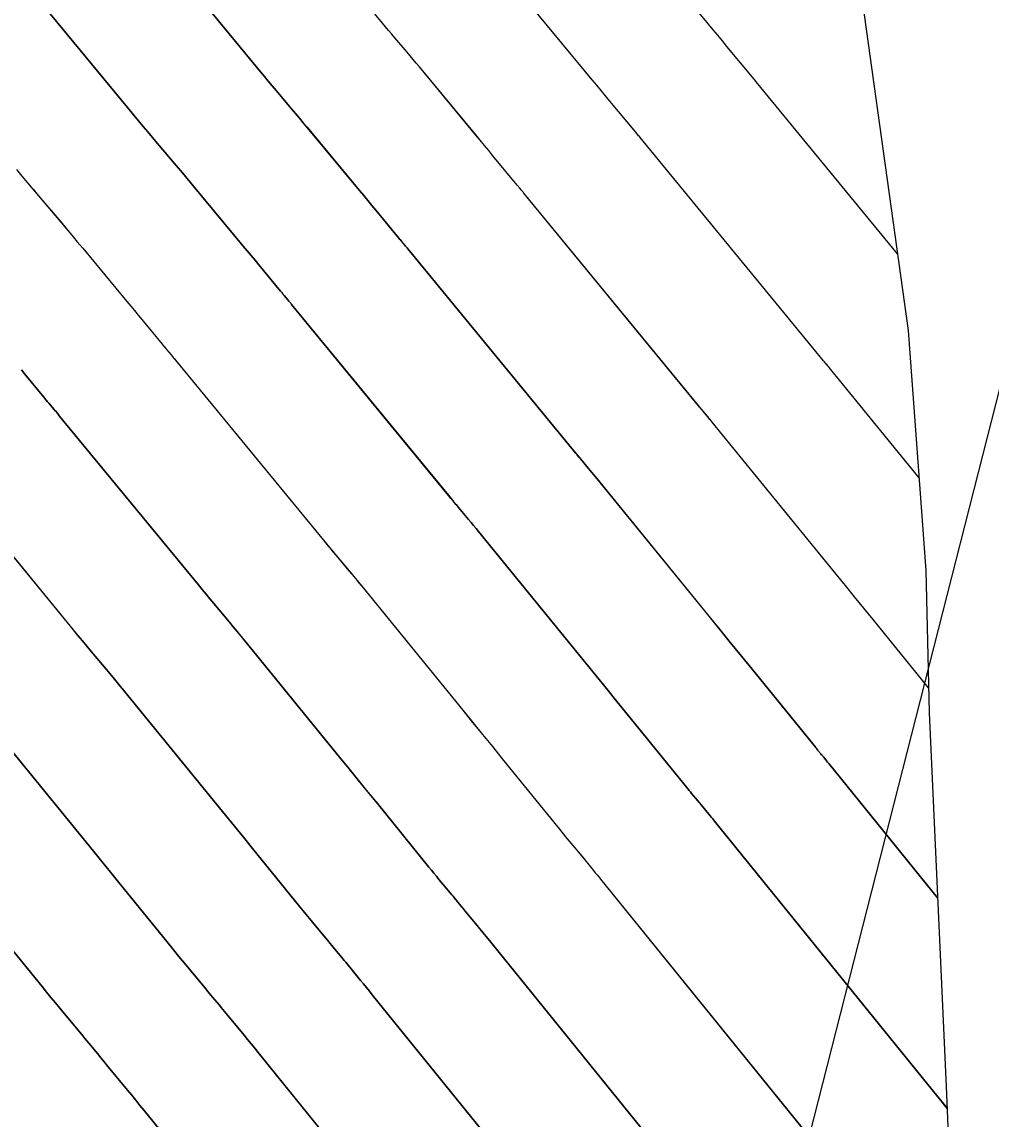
# Model space of a CAD drawing. Extents: x 954385 to 988206, y 1868364 to 1924553.
# Drawn here: x 956028.52 to 956051.78, y 1922881.17 to 1922907.52 of the extents above; entities that cross this region are included whole.
import ezdxf

# ---------------------------------------------------------------- set-up
doc = ezdxf.new("R2010")
doc.units = 0
for name, color, linetype in [('16', 7, 'Continuous'), ('24', 7, 'Continuous'), ('26', 7, 'Continuous'), ('6', 7, 'Continuous'), ('7', 7, 'Continuous'), ('Default', 7, 'Continuous')]:
    doc.layers.add(name, color=color, linetype=linetype)

msp = doc.modelspace()

# ---------------------------------------------------------------- linework, layer by layer
at = {"layer": '16'}
for points in [[(956041.912, 1922942.655), (956044.117, 1922934.548), (956044.569, 1922932.715), (956046.117, 1922926.323), (956046.999, 1922920.228), (956047.375, 1922917.542), (956048.144, 1922911.886), (956048.582, 1922908.79), (956048.782, 1922907.351), (956049.795, 1922900.114), (956050.221, 1922894.349), (956050.294, 1922890.936), (956050.713, 1922881.775), (956050.757, 1922880.792), (956050.76, 1922872.406), (956048.924, 1922865.579), (956047.586, 1922860.643), (956044.686, 1922849.233)], [(956050.281, 1922891.529), (956048.951, 1922893.169), (956048.73, 1922893.442), (956048.508, 1922893.715), (956048.286, 1922893.989), (956048.064, 1922894.261), (956045.091, 1922897.913), (956045.064, 1922897.946), (956045.036, 1922897.979), (956045.009, 1922898.012), (956044.981, 1922898.045), (956044.871, 1922898.176), (956044.844, 1922898.209), (956044.816, 1922898.242), (956044.789, 1922898.275), (956044.762, 1922898.309), (956040.568, 1922903.415), (956040.555, 1922903.43), (956040.541, 1922903.446), (956040.528, 1922903.462), (956040.515, 1922903.478), (956040.462, 1922903.541), (956040.448, 1922903.557), (956040.435, 1922903.573), (956040.422, 1922903.589), (956040.409, 1922903.604), (956039.824, 1922904.312), (956039.722, 1922904.436), (956039.62, 1922904.559), (956039.518, 1922904.682), (956039.416, 1922904.805), (956038.057, 1922906.447), (956037.984, 1922906.535), (956037.911, 1922906.622), (956037.837, 1922906.71), (956037.763, 1922906.797), (956037.467, 1922907.146), (956037.393, 1922907.233), (956037.32, 1922907.321), (956037.246, 1922907.409), (956037.174, 1922907.497), (956034.294, 1922910.994)], [(956031.535, 1922909.614), (956034.244, 1922906.325), (956034.336, 1922906.213), (956034.429, 1922906.102), (956034.522, 1922905.991), (956034.616, 1922905.88), (956034.991, 1922905.438), (956035.085, 1922905.327), (956035.178, 1922905.217), (956035.271, 1922905.105), (956035.364, 1922904.994), (956036.623, 1922903.473), (956036.721, 1922903.355), (956036.819, 1922903.236), (956036.917, 1922903.118), (956037.015, 1922903), (956037.566, 1922902.332), (956037.583, 1922902.311), (956037.601, 1922902.29), (956037.619, 1922902.269), (956037.637, 1922902.247), (956037.708, 1922902.163), (956037.726, 1922902.142), (956037.743, 1922902.121), (956037.761, 1922902.099), (956037.779, 1922902.078), (956041.759, 1922897.232), (956041.803, 1922897.179), (956041.846, 1922897.126), (956041.89, 1922897.073), (956041.934, 1922897.021), (956042.11, 1922896.811), (956042.154, 1922896.758), (956042.198, 1922896.705), (956042.241, 1922896.652), (956042.285, 1922896.599), (956045.011, 1922893.251), (956045.271, 1922892.932), (956045.53, 1922892.614), (956045.789, 1922892.295), (956046.048, 1922891.976), (956047.573, 1922890.095), (956047.586, 1922890.078), (956047.6, 1922890.062), (956047.614, 1922890.045), (956047.627, 1922890.028), (956047.704, 1922889.936), (956047.722, 1922889.914), (956047.765, 1922889.863), (956047.835, 1922889.777), (956047.86, 1922889.746), (956047.886, 1922889.715), (956050.497, 1922886.49)], [(956049.537, 1922901.959), (956046.146, 1922906.088), (956046.129, 1922906.108), (956046.103, 1922906.138), (956046.095, 1922906.149), (956045.443, 1922906.938), (956045.333, 1922907.071), (956045.223, 1922907.204), (956045.113, 1922907.337), (956045.002, 1922907.471), (956043.444, 1922909.352)], [(956028.777, 1922908.234), (956031.314, 1922905.152), (956031.426, 1922905.017), (956031.539, 1922904.882), (956031.651, 1922904.748), (956031.765, 1922904.614), (956032.219, 1922904.079), (956032.333, 1922903.945), (956032.446, 1922903.811), (956032.558, 1922903.676), (956032.67, 1922903.541), (956033.83, 1922902.14), (956033.924, 1922902.027), (956034.018, 1922901.914), (956034.111, 1922901.801), (956034.205, 1922901.687), (956034.723, 1922901.06), (956034.745, 1922901.033), (956034.767, 1922901.007), (956034.789, 1922900.98), (956034.812, 1922900.954), (956034.901, 1922900.848), (956034.923, 1922900.821), (956034.945, 1922900.795), (956034.968, 1922900.768), (956034.99, 1922900.741), (956038.757, 1922896.155), (956038.817, 1922896.082), (956038.877, 1922896.01), (956038.937, 1922895.937), (956038.997, 1922895.865), (956039.239, 1922895.577), (956039.299, 1922895.504), (956039.36, 1922895.432), (956039.419, 1922895.359), (956039.479, 1922895.286), (956042.055, 1922892.122), (956042.304, 1922891.817), (956042.552, 1922891.512), (956042.8, 1922891.206), (956043.048, 1922890.901), (956044.477, 1922889.138), (956044.506, 1922889.103), (956044.535, 1922889.067), (956044.565, 1922889.031), (956044.594, 1922888.996), (956044.745, 1922888.814), (956044.784, 1922888.767), (956044.861, 1922888.673), (956044.9, 1922888.626), (956045.038, 1922888.459), (956045.065, 1922888.426), (956045.092, 1922888.392), (956045.119, 1922888.359), (956045.146, 1922888.326), (956050.508, 1922881.705), (956050.515, 1922881.696), (956050.728, 1922881.432)], [(956050.057, 1922896.573), (956047.897, 1922899.226), (956047.886, 1922899.239), (956047.875, 1922899.252), (956047.864, 1922899.266), (956047.853, 1922899.279), (956047.808, 1922899.332), (956047.786, 1922899.359), (956047.764, 1922899.385), (956043.357, 1922904.751), (956043.339, 1922904.772), (956043.322, 1922904.793), (956043.278, 1922904.845), (956043.26, 1922904.866), (956043.252, 1922904.877), (956042.633, 1922905.625), (956042.527, 1922905.753), (956042.421, 1922905.882), (956042.315, 1922906.01), (956042.209, 1922906.138), (956040.751, 1922907.899)], [(956028.385, 1922903.98), (956028.516, 1922903.821), (956028.648, 1922903.663), (956028.781, 1922903.505), (956028.914, 1922903.348), (956029.447, 1922902.72), (956029.58, 1922902.563), (956029.713, 1922902.405), (956029.845, 1922902.247), (956029.977, 1922902.089), (956031.037, 1922900.808), (956031.127, 1922900.7), (956031.216, 1922900.591), (956031.306, 1922900.483), (956031.396, 1922900.374), (956031.88, 1922899.788), (956031.907, 1922899.756), (956031.933, 1922899.724), (956031.96, 1922899.692), (956031.987, 1922899.66), (956032.094, 1922899.533), (956032.121, 1922899.501), (956032.148, 1922899.469), (956032.174, 1922899.437), (956032.201, 1922899.405), (956035.755, 1922895.078), (956035.831, 1922894.986), (956035.907, 1922894.893), (956035.984, 1922894.801), (956036.06, 1922894.709), (956036.368, 1922894.342), (956036.445, 1922894.251), (956036.521, 1922894.158), (956036.597, 1922894.066), (956036.673, 1922893.973), (956039.099, 1922890.994), (956039.336, 1922890.702), (956039.574, 1922890.41), (956039.811, 1922890.118), (956040.048, 1922889.826), (956041.381, 1922888.182), (956041.426, 1922888.127), (956041.471, 1922888.072), (956041.515, 1922888.018), (956041.56, 1922887.963), (956041.791, 1922887.685), (956041.831, 1922887.637), (956041.871, 1922887.589), (956041.95, 1922887.493), (956041.99, 1922887.445), (956042.03, 1922887.397), (956042.24, 1922887.141), (956042.282, 1922887.09), (956042.323, 1922887.039), (956042.365, 1922886.988), (956042.406, 1922886.937), (956047.485, 1922880.666)], [(956044.461, 1922879.627), (956039.666, 1922885.548), (956039.611, 1922885.617), (956039.555, 1922885.685), (956039.499, 1922885.754), (956039.443, 1922885.822), (956039.159, 1922886.168), (956039.132, 1922886.2), (956039.106, 1922886.233), (956039.079, 1922886.265), (956039.052, 1922886.298), (956038.945, 1922886.427), (956038.919, 1922886.459), (956038.892, 1922886.492), (956038.865, 1922886.524), (956038.838, 1922886.556), (956038.527, 1922886.931), (956038.466, 1922887.004), (956038.406, 1922887.078), (956038.346, 1922887.151), (956038.285, 1922887.225), (956037.048, 1922888.751), (956036.822, 1922889.03), (956036.596, 1922889.308), (956036.369, 1922889.587), (956036.143, 1922889.865), (956033.867, 1922892.66), (956033.775, 1922892.773), (956033.683, 1922892.885), (956033.59, 1922892.997), (956033.497, 1922893.108), (956033.123, 1922893.554), (956033.03, 1922893.665), (956032.937, 1922893.777), (956032.845, 1922893.889), (956032.752, 1922894.001), (956029.412, 1922898.068), (956029.381, 1922898.106), (956029.35, 1922898.143), (956029.318, 1922898.18), (956029.287, 1922898.218), (956029.162, 1922898.367), (956029.13, 1922898.404), (956029.099, 1922898.441), (956029.068, 1922898.478), (956029.037, 1922898.516), (956028.586, 1922899.062), (956028.501, 1922899.165)], [(956041.438, 1922878.588), (956036.927, 1922884.159), (956036.857, 1922884.245), (956036.786, 1922884.332), (956036.716, 1922884.418), (956036.645, 1922884.504), (956036.288, 1922884.939), (956036.255, 1922884.979), (956036.221, 1922885.02), (956036.188, 1922885.061), (956036.154, 1922885.102), (956036.02, 1922885.265), (956035.986, 1922885.305), (956035.952, 1922885.346), (956035.919, 1922885.387), (956035.885, 1922885.427), (956035.493, 1922885.899), (956035.417, 1922885.991), (956035.341, 1922886.083), (956035.265, 1922886.176), (956035.19, 1922886.269), (956034.049, 1922887.676), (956033.833, 1922887.941), (956033.618, 1922888.207), (956033.402, 1922888.472), (956033.186, 1922888.737), (956031.061, 1922891.347), (956030.953, 1922891.479), (956030.844, 1922891.611), (956030.735, 1922891.743), (956030.626, 1922891.874), (956030.186, 1922892.398), (956030.077, 1922892.529), (956029.967, 1922892.661), (956029.858, 1922892.792), (956029.75, 1922892.924), (956026.623, 1922896.732)], [(956038.415, 1922877.549), (956034.187, 1922882.77), (956034.103, 1922882.874), (956034.018, 1922882.978), (956033.933, 1922883.082), (956033.848, 1922883.186), (956033.418, 1922883.709), (956033.377, 1922883.759), (956033.337, 1922883.808), (956033.297, 1922883.857), (956033.256, 1922883.906), (956033.094, 1922884.102), (956033.053, 1922884.151), (956033.013, 1922884.2), (956032.972, 1922884.249), (956032.932, 1922884.298), (956032.46, 1922884.866), (956032.368, 1922884.977), (956032.276, 1922885.089), (956032.185, 1922885.2), (956032.094, 1922885.312), (956031.049, 1922886.601), (956030.844, 1922886.853), (956030.64, 1922887.105), (956030.435, 1922887.357), (956030.23, 1922887.608), (956028.255, 1922890.034)], [(956035.392, 1922876.51), (956031.447, 1922881.381), (956031.348, 1922881.503), (956031.249, 1922881.624), (956031.15, 1922881.746), (956031.05, 1922881.867), (956030.547, 1922882.48), (956030.5, 1922882.538), (956030.453, 1922882.595), (956030.405, 1922882.653), (956030.358, 1922882.71), (956030.168, 1922882.94), (956030.121, 1922882.997), (956030.073, 1922883.055), (956030.026, 1922883.112), (956029.978, 1922883.169), (956029.427, 1922883.834), (956029.319, 1922883.964), (956029.212, 1922884.094), (956029.105, 1922884.224), (956028.998, 1922884.355), (956028.049, 1922885.526)]]:
    msp.add_lwpolyline(points, dxfattribs=at)
at = {"layer": '24'}
msp.add_lwpolyline([(956041.912, 1922942.655), (956044.117, 1922934.548), (956044.569, 1922932.715), (956046.117, 1922926.323), (956046.999, 1922920.228), (956047.375, 1922917.542), (956048.144, 1922911.886), (956048.582, 1922908.79), (956048.782, 1922907.351), (956049.795, 1922900.114), (956050.221, 1922894.349), (956050.294, 1922890.936), (956050.713, 1922881.775), (956050.757, 1922880.792), (956050.76, 1922872.406), (956048.924, 1922865.579), (956047.586, 1922860.643), (956044.686, 1922849.233)], dxfattribs=at)
at = {"layer": '26'}
msp.add_lwpolyline([(956057.131, 1922918.928), (956045.6, 1922873.635), (956043.975, 1922879.41), (956045.6, 1922873.635), (956049.79, 1922877.93)], dxfattribs=at)
at = {"layer": '6'}
for points in [[(956049.537, 1922901.957), (956046.146, 1922906.088), (956046.129, 1922906.108), (956046.104, 1922906.139), (956046.095, 1922906.149), (956045.443, 1922906.938), (956045.333, 1922907.071), (956045.223, 1922907.204), (956045.113, 1922907.337), (956045.003, 1922907.47), (956043.444, 1922909.351)], [(956028.385, 1922903.98), (956028.516, 1922903.821), (956028.648, 1922903.663), (956028.78, 1922903.505), (956028.913, 1922903.348), (956029.447, 1922902.719), (956029.58, 1922902.562), (956029.712, 1922902.405), (956029.844, 1922902.247), (956029.976, 1922902.088), (956031.037, 1922900.808), (956031.127, 1922900.699), (956031.217, 1922900.591), (956031.306, 1922900.483), (956031.396, 1922900.374), (956031.88, 1922899.788), (956031.907, 1922899.756), (956031.934, 1922899.724), (956031.96, 1922899.692), (956031.987, 1922899.66), (956032.095, 1922899.533), (956032.121, 1922899.501), (956032.148, 1922899.469), (956032.175, 1922899.437), (956032.201, 1922899.405), (956035.753, 1922895.078), (956035.829, 1922894.985), (956035.906, 1922894.893), (956035.982, 1922894.801), (956036.059, 1922894.709), (956036.367, 1922894.342), (956036.443, 1922894.25), (956036.52, 1922894.158), (956036.596, 1922894.065), (956036.672, 1922893.973), (956039.099, 1922890.994), (956039.337, 1922890.702), (956039.574, 1922890.41), (956039.811, 1922890.118), (956040.048, 1922889.826), (956041.381, 1922888.182), (956041.426, 1922888.127), (956041.471, 1922888.072), (956041.515, 1922888.018), (956041.561, 1922887.964), (956041.792, 1922887.686), (956041.831, 1922887.638), (956041.871, 1922887.59), (956041.97, 1922887.469), (956042.01, 1922887.421), (956042.03, 1922887.397), (956042.24, 1922887.141), (956042.282, 1922887.09), (956042.324, 1922887.039), (956042.365, 1922886.988), (956042.406, 1922886.937), (956047.484, 1922880.665)]]:
    msp.add_lwpolyline(points, dxfattribs=at)
at = {"layer": '7'}
for points in [[(956050.281, 1922891.529), (956048.952, 1922893.169), (956048.73, 1922893.442), (956048.508, 1922893.715), (956048.286, 1922893.988), (956048.064, 1922894.261), (956045.089, 1922897.912), (956045.062, 1922897.945), (956045.035, 1922897.978), (956045.008, 1922898.011), (956044.98, 1922898.044), (956044.87, 1922898.176), (956044.842, 1922898.209), (956044.815, 1922898.242), (956044.787, 1922898.275), (956044.76, 1922898.308), (956040.568, 1922903.415), (956040.555, 1922903.431), (956040.542, 1922903.446), (956040.529, 1922903.462), (956040.515, 1922903.478), (956040.462, 1922903.541), (956040.449, 1922903.557), (956040.436, 1922903.573), (956040.423, 1922903.589), (956040.409, 1922903.605), (956039.824, 1922904.312), (956039.723, 1922904.436), (956039.621, 1922904.559), (956039.519, 1922904.682), (956039.417, 1922904.805), (956038.057, 1922906.446), (956037.984, 1922906.534), (956037.91, 1922906.622), (956037.837, 1922906.709), (956037.763, 1922906.796), (956037.467, 1922907.145), (956037.393, 1922907.233), (956037.319, 1922907.32), (956037.246, 1922907.408), (956037.173, 1922907.496), (956034.294, 1922910.995)], [(956050.497, 1922886.49), (956047.886, 1922889.715), (956047.86, 1922889.746), (956047.835, 1922889.777), (956047.759, 1922889.87), (956047.716, 1922889.922), (956047.698, 1922889.944), (956047.628, 1922890.028), (956047.614, 1922890.045), (956047.6, 1922890.062), (956047.586, 1922890.078), (956047.573, 1922890.095), (956046.048, 1922891.976), (956045.789, 1922892.295), (956045.53, 1922892.613), (956045.271, 1922892.932), (956045.012, 1922893.25), (956042.284, 1922896.599), (956042.24, 1922896.652), (956042.197, 1922896.705), (956042.153, 1922896.758), (956042.109, 1922896.81), (956041.933, 1922897.02), (956041.889, 1922897.073), (956041.845, 1922897.126), (956041.801, 1922897.178), (956041.758, 1922897.231), (956037.779, 1922902.078), (956037.762, 1922902.099), (956037.744, 1922902.121), (956037.726, 1922902.142), (956037.709, 1922902.163), (956037.637, 1922902.248), (956037.619, 1922902.269), (956037.602, 1922902.29), (956037.584, 1922902.311), (956037.566, 1922902.332), (956037.015, 1922903), (956036.917, 1922903.118), (956036.819, 1922903.236), (956036.721, 1922903.355), (956036.623, 1922903.473), (956035.363, 1922904.993), (956035.27, 1922905.105), (956035.178, 1922905.216), (956035.084, 1922905.327), (956034.991, 1922905.437), (956034.615, 1922905.879), (956034.522, 1922905.99), (956034.429, 1922906.101), (956034.336, 1922906.212), (956034.244, 1922906.324), (956031.536, 1922909.614)], [(956050.728, 1922881.43), (956050.514, 1922881.696), (956050.507, 1922881.704), (956045.146, 1922888.326), (956045.119, 1922888.359), (956045.092, 1922888.393), (956045.065, 1922888.426), (956045.038, 1922888.459), (956044.9, 1922888.626), (956044.861, 1922888.673), (956044.797, 1922888.752), (956044.771, 1922888.783), (956044.745, 1922888.815), (956044.594, 1922888.996), (956044.565, 1922889.031), (956044.535, 1922889.067), (956044.506, 1922889.103), (956044.477, 1922889.138), (956043.048, 1922890.901), (956042.8, 1922891.206), (956042.552, 1922891.512), (956042.304, 1922891.817), (956042.055, 1922892.122), (956039.478, 1922895.286), (956039.418, 1922895.359), (956039.358, 1922895.431), (956039.298, 1922895.504), (956039.238, 1922895.576), (956038.996, 1922895.865), (956038.936, 1922895.937), (956038.875, 1922896.009), (956038.815, 1922896.082), (956038.756, 1922896.154), (956034.99, 1922900.741), (956034.968, 1922900.768), (956034.946, 1922900.795), (956034.924, 1922900.821), (956034.902, 1922900.848), (956034.812, 1922900.954), (956034.79, 1922900.98), (956034.768, 1922901.007), (956034.745, 1922901.034), (956034.723, 1922901.06), (956034.205, 1922901.687), (956034.112, 1922901.8), (956034.018, 1922901.914), (956033.924, 1922902.027), (956033.83, 1922902.14), (956032.67, 1922903.541), (956032.557, 1922903.676), (956032.445, 1922903.81), (956032.332, 1922903.945), (956032.219, 1922904.078), (956031.764, 1922904.614), (956031.651, 1922904.748), (956031.538, 1922904.882), (956031.426, 1922905.017), (956031.314, 1922905.152), (956028.778, 1922908.234)], [(956050.057, 1922896.572), (956047.895, 1922899.225), (956047.884, 1922899.238), (956047.873, 1922899.252), (956047.862, 1922899.265), (956047.851, 1922899.278), (956047.807, 1922899.332), (956047.785, 1922899.358), (956047.762, 1922899.385), (956043.357, 1922904.751), (956043.34, 1922904.772), (956043.322, 1922904.793), (956043.279, 1922904.845), (956043.261, 1922904.866), (956043.252, 1922904.877), (956042.634, 1922905.625), (956042.528, 1922905.753), (956042.422, 1922905.882), (956042.316, 1922906.01), (956042.21, 1922906.138), (956040.75, 1922907.899)], [(956028.501, 1922899.165), (956028.586, 1922899.062), (956029.037, 1922898.516), (956029.068, 1922898.479), (956029.1, 1922898.441), (956029.131, 1922898.404), (956029.162, 1922898.367), (956029.288, 1922898.218), (956029.319, 1922898.181), (956029.35, 1922898.143), (956029.381, 1922898.106), (956029.412, 1922898.068), (956032.751, 1922894.001), (956032.843, 1922893.889), (956032.936, 1922893.777), (956033.029, 1922893.665), (956033.122, 1922893.553), (956033.495, 1922893.108), (956033.589, 1922892.996), (956033.681, 1922892.884), (956033.774, 1922892.772), (956033.866, 1922892.66), (956036.143, 1922889.865), (956036.369, 1922889.587), (956036.596, 1922889.308), (956036.822, 1922889.029), (956037.049, 1922888.751), (956038.285, 1922887.225), (956038.345, 1922887.151), (956038.406, 1922887.078), (956038.466, 1922887.004), (956038.527, 1922886.931), (956038.838, 1922886.556), (956038.865, 1922886.524), (956038.892, 1922886.492), (956038.919, 1922886.46), (956038.945, 1922886.427), (956039.052, 1922886.298), (956039.106, 1922886.233), (956039.159, 1922886.168), (956039.443, 1922885.822), (956039.499, 1922885.754), (956039.555, 1922885.685), (956039.611, 1922885.617), (956039.667, 1922885.548), (956044.461, 1922879.626)], [(956026.623, 1922896.732), (956029.749, 1922892.924), (956029.857, 1922892.792), (956029.966, 1922892.66), (956030.076, 1922892.529), (956030.185, 1922892.398), (956030.624, 1922891.874), (956030.734, 1922891.742), (956030.843, 1922891.611), (956030.952, 1922891.479), (956031.06, 1922891.346), (956033.186, 1922888.737), (956033.402, 1922888.471), (956033.618, 1922888.206), (956033.833, 1922887.941), (956034.049, 1922887.676), (956035.19, 1922886.269), (956035.265, 1922886.176), (956035.341, 1922886.083), (956035.417, 1922885.991), (956035.493, 1922885.899), (956035.885, 1922885.427), (956035.919, 1922885.387), (956035.953, 1922885.346), (956035.986, 1922885.305), (956036.02, 1922885.265), (956036.154, 1922885.102), (956036.188, 1922885.061), (956036.221, 1922885.02), (956036.255, 1922884.979), (956036.288, 1922884.939), (956036.645, 1922884.504), (956036.716, 1922884.418), (956036.787, 1922884.332), (956036.857, 1922884.245), (956036.927, 1922884.159), (956041.438, 1922878.587)], [(956028.254, 1922890.033), (956030.23, 1922887.608), (956030.435, 1922887.356), (956030.64, 1922887.105), (956030.844, 1922886.853), (956031.049, 1922886.601), (956032.094, 1922885.312), (956032.185, 1922885.2), (956032.276, 1922885.088), (956032.368, 1922884.977), (956032.46, 1922884.866), (956032.932, 1922884.298), (956032.973, 1922884.249), (956033.013, 1922884.2), (956033.054, 1922884.151), (956033.094, 1922884.102), (956033.256, 1922883.906), (956033.297, 1922883.857), (956033.337, 1922883.808), (956033.377, 1922883.759), (956033.418, 1922883.709), (956033.848, 1922883.186), (956033.933, 1922883.082), (956034.018, 1922882.978), (956034.103, 1922882.874), (956034.187, 1922882.77), (956038.415, 1922877.548)], [(956028.049, 1922885.526), (956028.998, 1922884.355), (956029.105, 1922884.224), (956029.211, 1922884.094), (956029.319, 1922883.964), (956029.426, 1922883.834), (956029.979, 1922883.169), (956030.026, 1922883.112), (956030.074, 1922883.055), (956030.121, 1922882.997), (956030.169, 1922882.94), (956030.358, 1922882.71), (956030.405, 1922882.653), (956030.453, 1922882.595), (956030.5, 1922882.538), (956030.547, 1922882.48), (956031.051, 1922881.867), (956031.15, 1922881.746), (956031.25, 1922881.624), (956031.349, 1922881.503), (956031.448, 1922881.381), (956035.392, 1922876.509)]]:
    msp.add_lwpolyline(points, dxfattribs=at)
at = {"layer": 'Default'}
msp.add_arc((955068.332, 1922107.114), 1145.916, 31.460692, 46.414195, dxfattribs=at)

doc.saveas('drawing.dxf')
